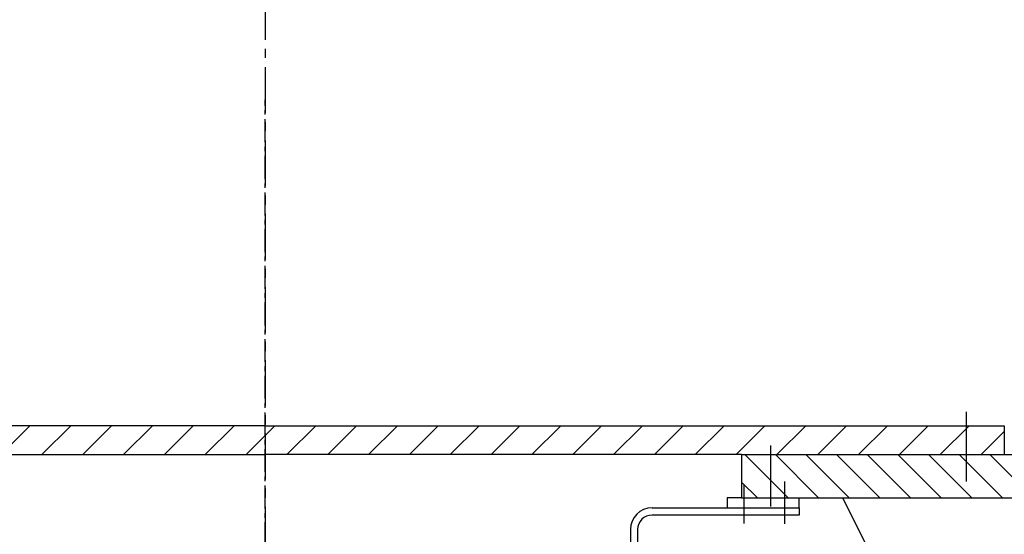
# Model space of a CAD drawing. Header units: millimetres. Extents: x 452087 to 582075, y 10891 to 81641.
# Tile 266 of 311: x 548011 to 548693, y 47324 to 47681. Entities that reach past the tile are written whole.
import ezdxf

# ---------------------------------------------------------------- set-up
doc = ezdxf.new("R2010")
doc.units = ezdxf.units.MM
doc.linetypes.add('K5LT_BASIC', pattern=[0])
doc.linetypes.add('осевая', pattern=[50.8, 31.75, -6.35, 6.35, -6.35])
doc.layers.add('C', color=4, linetype='Continuous', true_color=0x00ffff)
doc.layers.add('ГТО-2_Оси_025', color=6, linetype='осевая', lineweight=25)
doc.layers.add('ГТО-2_Штриховка', color=252, linetype='Continuous', lineweight=18)
pattern_1 = [(45, (-1053.15, 4503.286), (-14.142136, 14.142136), [])]

# ---------------------------------------------------------------- blocks, each defined once
blk = doc.blocks.new('U2')
at = {"layer": 'C', "linetype": 'K5LT_BASIC'}
for p, q in [((138.315, 582.53), (173.315, 582.53)), ((174.815, 582.53), (176.315, 582.53)), ((177.815, 582.53), (179.315, 582.53)), ((180.815, 582.53), (186.315, 582.53))]:
    blk.add_line(p, q, dxfattribs=at)
blk = doc.blocks.new('A$C4E9A3E51')
h = blk.add_hatch()
h.set_pattern_fill('МЕТАЛЛ', color=256, scale=10, angle=45, style=0, pattern_type=0)
h.set_pattern_definition(pattern_1)
h.paths.add_polyline_path([(0, 10358.58), (0, 10378.58), (-512, 10378.58), (-512, 10358.58), (-350, 10358.58), (-330, 10358.58)])
h = blk.add_hatch()
h.set_pattern_fill('МЕТАЛЛ', color=256, scale=10, angle=45, style=0, pattern_type=0)
h.set_pattern_definition(pattern_1)
h.paths.add_polyline_path([(0, 10358.58), (0, 10378.58), (512, 10378.58), (512, 10358.58), (350, 10358.58), (330, 10358.58)])
h = blk.add_hatch()
h.set_pattern_fill('МЕТАЛЛ', color=256, scale=10, angle=-45, style=0, pattern_type=0)
h.set_pattern_definition([(315, (-1053.149, 4503.286), (10.6066, 10.6066), [])])
h.paths.add_polyline_path([(370, 10328.58), (680, 10328.58), (680, 10358.58), (350, 10358.58), (330, 10358.58), (330, 10328.58)])
edge = h.paths.add_edge_path()
edge.add_line((810, 10336.58), (824, 10336.58))
edge.add_line((824, 10336.58), (824, 10350.58))
edge.add_line((824, 10350.58), (830, 10350.58))
edge.add_line((830, 10350.58), (830, 10336.58))
edge.add_line((830, 10336.58), (834, 10336.58))
edge.add_line((834, 10336.58), (834, 10350.58))
edge.add_line((834, 10350.58), (840, 10350.58))
edge.add_line((840, 10350.58), (840, 10336.58))
edge.add_line((840, 10336.58), (855, 10336.58))
edge.add_line((855, 10336.58), (855, 10358.58))
edge.add_line((855, 10358.58), (755, 10358.58))
edge.add_line((755, 10358.58), (755, 10328.58))
edge.add_line((755, 10328.58), (810, 10328.58))
edge.add_line((810, 10328.58), (810, 10336.58))
for p, q in [((485.55, 10388.26), (485.55, 10339.97)), ((0, 10378.58), (-512, 10378.58)), ((0, 10378.58), (512, 10378.58)), ((512, 10378.58), (512, 10358.58)), ((350, 10364.97), (350, 10322.51)), ((350, 10364.97), (350, 10322.51)), ((-330, 10358.58), (0, 10358.58)), ((-123, 10358.58), (0, 10358.58)), ((-123, 10358.58), (-123, 10358.58)), ((-55, 10358.58), (-55, 10358.58)), ((123, 10358.58), (0, 10358.58)), ((330, 10358.58), (0, 10358.58)), ((55, 10358.58), (55, 10358.58)), ((123, 10358.58), (123, 10358.58)), ((330, 10358.58), (350, 10358.58)), ((330, 10358.58), (330, 10328.58)), ((350, 10358.58), (855, 10358.58)), ((360, 10310.62), (360, 10339.97)), ((331.62, 10337.93), (331.62, 10310.93)), ((330, 10328.58), (320, 10328.58)), ((320.03, 10328.58), (320.03, 10321.66)), ((370, 10321.66), (370, 10328.58)), ((400, 10328.58), (470, 10188.58)), ((268, 10321.66), (370, 10321.66)), ((291, 10321.66), (370, 10321.66)), ((291, 10321.66), (370, 10321.66)), ((320.03, 10321.66), (370, 10321.66)), ((370, 10321.66), (370, 10316.66)), ((370, 10316.66), (268, 10316.66)), ((253, 10306.66), (253, 10246.66)), ((258, 10306.66), (258, 10246.66))]:
    blk.add_line(p, q)
for radius in [15, 10]:
    blk.add_arc((268, 10306.66), radius, 90, 180)
at = {"layer": 'ГТО-2_Оси_025', "ltscale": 0.5}
blk.add_line((0, 5291.98), (0, 10604.57), dxfattribs=at)
at = {"xscale": 10, "yscale": 10, "zscale": 10}
blk.add_blockref('U2', (-1053.15, 4503.29), dxfattribs=at)

msp = doc.modelspace()

# ---------------------------------------------------------------- hatches: boundary and pattern name
at = {"layer": 'ГТО-2_Штриховка'}
h = msp.add_hatch(dxfattribs=at)
h.set_pattern_fill('ANSI35', color=256, scale=100)
h.set_pattern_definition([(45, (-17131.3, -1493781.44), (-449.0128, 449.0128), []), (45, (-16682.3, -1493781.44), (-449.0128, 449.0128), [793.75, -158.75, 0, -158.75])])
h.paths.add_polyline_path([(560273.22, 43536.13), (555873.22, 43536.13), (555873.22, 50536.13), (560273.22, 50536.13)], flags=16)
h.paths.add_polyline_path([(560281.28, 43016.75), (560273.22, 39436.13), (555873.22, 39436.13), (555873.22, 43016.75)], flags=16)
h.paths.add_polyline_path([(554872.97, 43536.13), (540981.27, 43536.13), (540981.27, 54483.43), (542281.28, 55136.13), (542273.21, 56036.13), (553581.03, 56036.13), (553581.03, 55236.13), (554881.28, 54586.13)], flags=16)
h.paths.add_polyline_path([(560273.22, 38936.13), (560273.22, 35286.13), (555873.22, 35286.13), (555873.22, 38936.13)], flags=16)
h.paths.add_polyline_path([(554872.97, 43036.13), (554872.95, 36436.11), (548209.36, 36436.13), (548381.03, 36436.13), (547361.03, 36436.13), (547361.03, 36221.13), (547141.03, 36221.13), (547141.03, 36006.13), (546921.03, 36006.13), (546921.03, 35791.13), (546701.03, 35791.13), (546701.03, 35576.13), (546481.03, 35576.13), (546481.03, 35361.13), (546261.03, 35361.13), (546261.03, 35146.13), (546041.03, 35146.13), (546041.03, 34931.13), (545821.03, 34931.13), (545821.03, 34716.13), (545601.03, 34716.13), (545601.03, 34501.13), (545381.03, 34501.13), (545381.03, 34236.13), (540981.27, 34236.13), (540981.27, 43016.75), (545681.03, 43018.39), (545681.03, 42519.44), (546676.13, 42522.72), (546685.93, 43015.11), (549681.75, 43016.73), (549680.3, 42521.08), (550681.03, 42521.08), (550681.03, 43036.13)], flags=16)
h.paths.add_polyline_path([(540981.28, 54486.13), (540981.33, 42536.13)], flags=16)
h.paths.add_polyline_path([(540331.27, 56536.13), (540331.27, 56536.13), (539481.27, 56614.46), (539481.27, 43036.13), (538481.27, 43036.13), (538473.47, 31236.14), (539891.28, 31236.14), (542691.28, 29236.13), (543991.28, 29236.13), (545491.28, 30236.13), (554953.22, 30236.13), (556153.47, 31036.13), (564473.47, 31036.13), (564473.22, 53098.49), (567681.03, 54406.13), (567681.03, 55381.13), (562673.22, 55381.13), (562673.22, 56536.13), (561545.99, 56536.13), (561545.99, 56286.13), (561245.99, 56286.13), (561245.99, 51036.13), (555745.99, 51036.13), (555745.99, 56036.13), (555700.28, 56036.13), (555745.99, 56286.13), (555445.99, 56286.13), (555445.99, 56536.13)])

# ---------------------------------------------------------------- linework, layer by layer
at = {"layer": 'ГТО-2_Оси_025'}
msp.add_line((548181.03, 63040.15, 0), (548181.03, 26899.43, 0), dxfattribs=at)

# ---------------------------------------------------------------- block references
at = {"color": 1, "lineweight": 40}
msp.add_blockref('A$C4E9A3E51', (548181.03, 37020.61, 0), dxfattribs=at)

doc.saveas('drawing.dxf')
